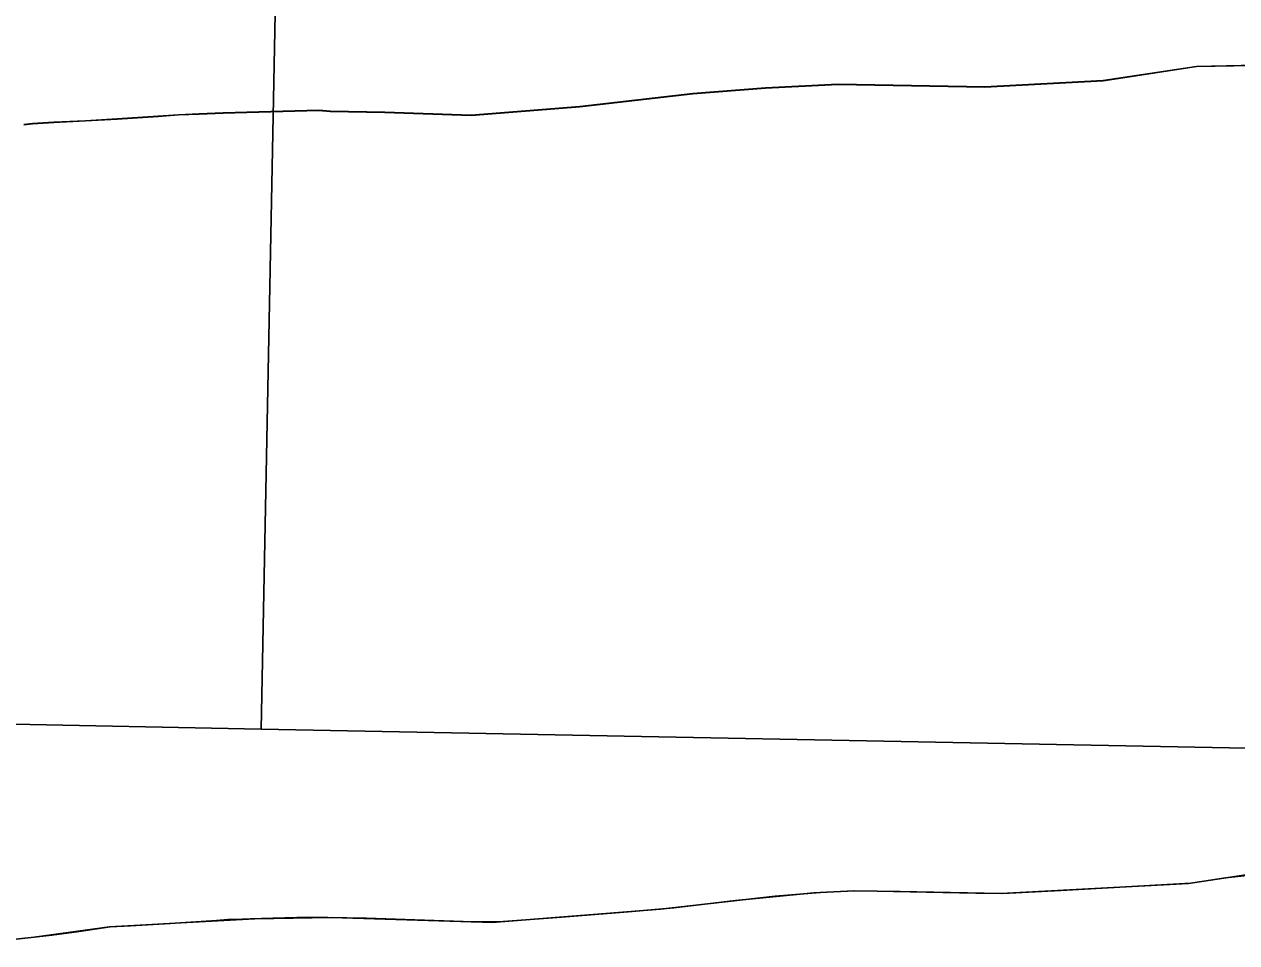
# Model space of a CAD drawing. Extents: x 1219626 to 1426462, y 456797 to 752399.
# Drawn here: x 1256709 to 1268629, y 505026 to 514056 of the extents above; entities that cross this region are included whole.
import ezdxf

# ---------------------------------------------------------------- set-up
doc = ezdxf.new("R2010")
doc.units = 0
for name, color, linetype in [('Islands Coastal', 7, 'Continuous'), ('Lakes and Ponds', 7, 'Continuous'), ('Masks', 7, 'Continuous'), ('Military Bases', 7, 'Continuous'), ('Quad Borders', 7, 'Continuous')]:
    doc.layers.add(name, color=color, linetype=linetype)

msp = doc.modelspace()

# ---------------------------------------------------------------- linework, layer by layer
at = {"layer": 'Islands Coastal'}
for points in [[(1268967, 513653), (1268232, 513639), (1267314, 513500), (1266151, 513437), (1265430, 513452), (1264710, 513463), (1263995, 513429), (1263282, 513371), (1262170, 513243), (1261102, 513159), (1260254, 513187), (1259717, 513198), (1259604, 513207)], [(1259604, 513207), (1259251, 513197), (1258898, 513187), (1258663, 513181), (1258428, 513173), (1258226, 513164), (1258024, 513150), (1257621, 513122), (1257310, 513105), (1256999, 513089), (1256791, 513076), (1256706, 513068)]]:
    msp.add_lwpolyline(points, dxfattribs=at)
at = {"layer": 'Lakes and Ponds'}
for points in [[(1259879, 505271), (1260073, 505267), (1261310, 505226), (1262965, 505355), (1264090, 505485), (1264532, 505521), (1264869, 505537), (1265320, 505531), (1266313, 505509), (1268155, 505610), (1268935, 505728)], [(1256422, 505039), (1256980, 505101), (1257250, 505135), (1257554, 505183), (1257754, 505193), (1258143, 505214), (1258599, 505246), (1258711, 505253), (1258773, 505256), (1258929, 505261), (1259152, 505267), (1259505, 505277), (1259879, 505271)]]:
    msp.add_lwpolyline(points, dxfattribs=at)
at = {"layer": 'Masks'}
msp.add_lwpolyline([(1269150, 505732), (1268519, 505665), (1268178, 505613), (1267831, 505592), (1266898, 505541), (1266330, 505510), (1266065, 505515), (1265094, 505534), (1264865, 505537), (1264470, 505516), (1263702, 505440), (1263095, 505370), (1262685, 505333), (1261989, 505279), (1261374, 505231), (1261103, 505233), (1259728, 505274), (1258976, 505262), (1258308, 505225), (1257849, 505198), (1257547, 505181), (1256806, 505082), (1256292, 505026)], dxfattribs=at)
at = {"layer": 'Military Bases'}
for points in [[(1268967, 513656), (1268232, 513642), (1267314, 513503), (1266151, 513440), (1265430, 513455), (1264710, 513466), (1263995, 513432), (1263282, 513374), (1262170, 513246), (1261102, 513162), (1260254, 513190), (1259718, 513201), (1259604, 513210)], [(1259604, 513210), (1259250, 513200), (1258897, 513190), (1258663, 513184), (1258428, 513176), (1258226, 513167), (1258024, 513153), (1257621, 513125), (1257310, 513108), (1256998, 513092), (1256791, 513079), (1256705, 513071)]]:
    msp.add_lwpolyline(points, dxfattribs=at)
at = {"layer": 'Quad Borders'}
for p, q in [((1259037, 507125), (1259934, 552577)), ((1219626, 507924), (1259037, 507125)), ((1259037, 507125), (1298448, 506369))]:
    msp.add_line(p, q, dxfattribs=at)

doc.saveas('drawing.dxf')
